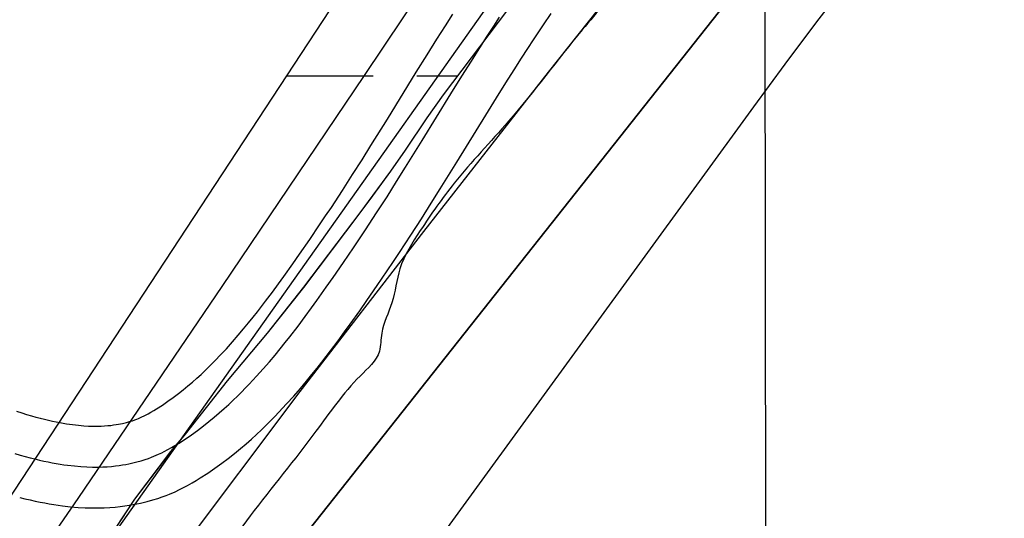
# Model space of a CAD drawing. Extents: x 3297735 to 3335592, y 670436 to 695807.
# Drawn here: x 3317342.9 to 3317704.4, y 690622 to 690805 of the extents above; entities that cross this region are included whole.
import ezdxf

# ---------------------------------------------------------------- set-up
doc = ezdxf.new("R2010")
doc.units = 0
for name, color, linetype in [('V-GRID-MAJR', 7, 'Continuous'), ('V-RIVR-EDGE', 7, 'Continuous'), ('V-ROAD-CNTR', 7, 'Continuous'), ('V-SITE-VEGE', 7, 'Continuous'), ('V-TOPO-DPTH', 7, 'Continuous'), ('V-TOPO-MINR', 7, 'Continuous'), ('V-TOPO-WATR', 7, 'Continuous'), ('V-WETL-SWMP', 7, 'Continuous')]:
    doc.layers.add(name, color=color, linetype=linetype)

msp = doc.modelspace()

# ---------------------------------------------------------------- linework, layer by layer
at = {"layer": 'V-GRID-MAJR'}
msp.add_lwpolyline([(3317613.19, 694012.57), (3317614.99, 692249.17), (3317618.11, 689185.08), (3317621.45, 685897.36), (3317623.83, 683567.34), (3317626.56, 680885.93), (3317629.35, 678140.95), (3317631.33, 676194.39), (3317631.71, 675828.01)], dxfattribs=at)
at = {"layer": 'V-RIVR-EDGE'}
msp.add_spline([(3319555.14, 694014.55), (3319548.52, 694002.76), (3319539.36, 693985.79), (3319509.78, 693923.27), (3319496.46, 693903), (3319479.41, 693878.17), (3319464.01, 693854.58), (3319445.27, 693818.98), (3319424.44, 693775.51), (3319406.53, 693740.74), (3319395.69, 693713), (3319386.52, 693693.13), (3319372.79, 693671.61), (3319340.34, 693621.53), (3319316.61, 693580.14), (3319295.79, 693542.89), (3319282.06, 693520.96), (3319271.65, 693502.33), (3319267.89, 693489.49), (3319259.98, 693475.83), (3319250.42, 693465.08), (3319246.25, 693454.32), (3319237.93, 693442.32), (3319231.68, 693428.65), (3319225.43, 693414.99), (3319219.61, 693410.03), (3319205.47, 693391.42), (3319185.09, 693363.28), (3319164.7, 693327.69), (3319143.08, 693301.21), (3319109.39, 693253.21), (3319083.6, 693218.46), (3319061.14, 693187.85), (3319039.52, 693157.64), (3319018.29, 693123.29), (3318994.59, 693091.02), (3318949.68, 693031.86), (3318931.37, 693004.55), (3318913.08, 692981.38), (3318902.25, 692962.76), (3318892.68, 692944.55), (3318876.03, 692916.4), (3318861.86, 692887.84), (3318841.46, 692848.51), (3318822.29, 692807.53), (3318806.46, 692774.41), (3318803.1, 692758.66), (3318804.31, 692744.98), (3318808.02, 692734.61), (3318808.84, 692730.46), (3318817.11, 692725.47), (3318826.63, 692719.23), (3318832.83, 692713), (3318835.72, 692705.53), (3318835.27, 692692.27), (3318829.85, 692681.5), (3318819.88, 692669.09), (3318809.47, 692651.3), (3318783.24, 692602.87), (3318768.67, 692580.52), (3318760.79, 692575.98), (3318753.73, 692573.1), (3318747.11, 692573.94), (3318739.24, 692579.76), (3318735.53, 692585.58), (3318730.56, 692588.49), (3318721.44, 692588.1), (3318700.27, 692573.64), (3318679.48, 692549.66), (3318660.76, 692522.35), (3318646.6, 692493.37), (3318637.03, 692477.64), (3318624.96, 692456.95), (3318607.08, 692434.19), (3318599.98, 692413.49), (3318583.3, 692372.49), (3318565.82, 692342.28), (3318547.09, 692313.73), (3318534.2, 692295.52), (3318512.56, 692258.69), (3318488.02, 692224.76), (3318446.4, 692155.23), (3318418.11, 692112.61), (3318397.31, 692084.47), (3318386.91, 692066.68), (3318376.5, 692048.05), (3318354.44, 692011.22), (3318333.22, 691976.45), (3318316.13, 691940.02), (3318301.57, 691917.67), (3318275.38, 691884.99), (3318265.81, 691873), (3318250.82, 691844.85), (3318236.64, 691808.41), (3318222.07, 691781.09), (3318194.96, 691714.01), (3318179.96, 691684.2), (3318162.07, 691654.82), (3318140.84, 691619.64), (3318130.44, 691603.92), (3318120.89, 691595.24), (3318105.09, 691577.87), (3318090.12, 691558.42), (3318067.68, 691532.37), (3318043.56, 691501.75), (3318020.26, 691465.75), (3317998.21, 691433.06), (3317973.66, 691392.92), (3317962.42, 691371.81), (3317929.95, 691315.1), (3317907.9, 691282.41), (3317889.2, 691263.39), (3317870.48, 691238.16), (3317844.7, 691202.99), (3317833.05, 691186.02), (3317808.09, 691148.78), (3317780.64, 691109.47), (3317756.1, 691076.38), (3317731.98, 691045.35), (3317684.57, 690978.73), (3317668.76, 690954.73), (3317646.3, 690922.04), (3317635.48, 690907.15), (3317629.25, 690900.53), (3317620.1, 690889.36), (3317608.46, 690874.47), (3317601.4, 690867.03), (3317592.67, 690860.42), (3317585.59, 690845.93), (3317576.86, 690836), (3317565.64, 690821.11), (3317549.42, 690801.25), (3317522.4, 690767.75), (3317502.45, 690745), (3317489.97, 690727.62), (3317482.47, 690713.55), (3317479.54, 690701.12), (3317475.78, 690689.94), (3317474.94, 690683.31), (3317467.87, 690674.21), (3317451.65, 690653.94), (3317427.54, 690622.91), (3317406.33, 690593.95), (3317381.8, 690564.58), (3317328.18, 690504.62), (3317308.23, 690483.11), (3317290.78, 690466.16), (3317272.5, 690446.31), (3317248.81, 690422.74), (3317230.94, 690402.48), (3317202.23, 690356.54), (3317170.21, 690314.34), (3317129.47, 690266.36), (3317099.12, 690227.48), (3317085.82, 690212.59), (3317074.19, 690204.33), (3317063.38, 690189.85), (3317045.08, 690163.78), (3317020.95, 690128.61), (3316996.82, 690093.85), (3316970.63, 690059.1), (3316926.98, 690008.23), (3316891.65, 689970.6), (3316861.71, 689930.05), (3316828.03, 689887.86), (3316809.31, 689860.13), (3316797.25, 689841.93), (3316783.53, 689825.38), (3316737.37, 689762.08), (3316714.9, 689728.98), (3316681.64, 689687.61), (3316661.69, 689665.69), (3316647.97, 689646.66), (3316619.68, 689606.11), (3316602.63, 689581.28), (3316583.49, 689551.9), (3316563.93, 689519.62), (3316547.71, 689499.35), (3316541.89, 689491.9), (3316538.57, 689488.6), (3316532.31, 689474.1), (3316523.16, 689461.28), (3316509.03, 689445.15), (3316500.29, 689431.49), (3316493.22, 689419.9), (3316485.73, 689407.9), (3316486.11, 689397.12), (3316486.48, 689375.57), (3316487.29, 689371.01), (3316491.44, 689370.17), (3316493.5, 689366.43), (3316494.29, 689352.75), (3316496.75, 689341.56), (3316502.54, 689336.57), (3316504.2, 689334.08), (3316504.18, 689328.69), (3316501.27, 689325.8), (3316488.83, 689321.27), (3316487.17, 689319.61), (3316487.16, 689316.71), (3316492.96, 689316.7), (3316502.08, 689318.33), (3316508.3, 689318.32), (3316513.27, 689314.99), (3316516.58, 689314.98), (3316524.87, 689314.55), (3316535.62, 689303.33), (3316544.71, 689293.36), (3316545.54, 689290.04), (3316543.46, 689287.97), (3316525.66, 689296.72), (3316509.92, 689304.22), (3316502.06, 689307.14), (3316490.45, 689308.41), (3316482.58, 689308.02), (3316478.02, 689308.03), (3316473.47, 689311.77), (3316449.46, 689323.85), (3316424.59, 689324.74), (3316401.79, 689323.14), (3316381.47, 689318.22), (3316366.54, 689316.18), (3316352.85, 689311.24), (3316334.16, 689295.54), (3316302.2, 689277.79), (3316275.21, 689257.14), (3316266.49, 689249.28), (3316249.02, 689224.04), (3316230.28, 689191.76), (3316217.78, 689162.78), (3316200.69, 689125.93), (3316182.37, 689092.82), (3316162.8, 689054.73), (3316141.17, 689024.94), (3316114.57, 688996.41), (3316081.77, 688971.62), (3316036.89, 688926.14), (3316007.39, 688897.61), (3315987.04, 688880.67), (3315970.01, 688865.79), (3315959.63, 688858.77), (3315957.13, 688852.14), (3315955.46, 688848.42), (3315953.91, 688835.53)], degree=3, dxfattribs=at)
at = {"layer": 'V-ROAD-CNTR'}
for points in [[(3317342.98, 690629.67), (3317344.83, 690629.2), (3317346.72, 690628.75), (3317348.56, 690628.34), (3317350.34, 690627.97), (3317352.08, 690627.63), (3317353.76, 690627.33), (3317355.39, 690627.06), (3317356.97, 690626.82), (3317358.57, 690626.6), (3317361.5, 690626.27), (3317364.3, 690626.03), (3317366.95, 690625.88), (3317369.43, 690625.81), (3317371.77, 690625.81), (3317373.95, 690625.87), (3317376, 690625.98), (3317377.93, 690626.13), (3317379.74, 690626.32), (3317381.44, 690626.53), (3317383.02, 690626.77), (3317384.5, 690627.02), (3317385.9, 690627.29), (3317387.27, 690627.58), (3317389.63, 690628.15), (3317391.75, 690628.75), (3317393.6, 690629.33), (3317395.22, 690629.88), (3317396.62, 690630.4), (3317397.91, 690630.91), (3317399.95, 690631.78), (3317401.53, 690632.52), (3317402.76, 690633.13), (3317404.48, 690634.03), (3317406.16, 690634.99), (3317407.68, 690635.89), (3317409.16, 690636.81), (3317411.91, 690638.58), (3317414.56, 690640.39), (3317417.07, 690642.2), (3317419.47, 690644.01), (3317421.75, 690645.8), (3317423.91, 690647.58), (3317425.98, 690649.34), (3317427.95, 690651.08), (3317429.83, 690652.8), (3317431.62, 690654.48), (3317433.34, 690656.14), (3317434.98, 690657.76), (3317436.55, 690659.36), (3317438.07, 690660.94), (3317440.89, 690663.97), (3317443.52, 690666.88), (3317445.93, 690669.65), (3317448.15, 690672.28), (3317450.19, 690674.76), (3317452.08, 690677.1), (3317453.85, 690679.34), (3317457.04, 690683.48), (3317459.8, 690687.16), (3317462.17, 690690.39), (3317464.22, 690693.23), (3317467.71, 690698.15), (3317470.3, 690701.87), (3317474.09, 690707.37), (3317477.83, 690712.85), (3317480.11, 690716.23), (3317482.33, 690719.55), (3317486.52, 690725.93), (3317490.39, 690731.94), (3317493.96, 690737.58), (3317497.28, 690742.86), (3317503.4, 690752.72), (3317513.98, 690769.88), (3317517.94, 690776.25), (3317521.41, 690781.79), (3317524.46, 690786.61), (3317527.14, 690790.8), (3317529.5, 690794.44), (3317531.57, 690797.6), (3317535.25, 690803.13), (3317538.03, 690807.22)], [(3317346.67, 690644.21), (3317348.42, 690643.77), (3317350.11, 690643.36), (3317351.74, 690643), (3317353.31, 690642.67), (3317354.83, 690642.37), (3317356.31, 690642.11), (3317357.73, 690641.87), (3317359.1, 690641.67), (3317360.42, 690641.49), (3317362.98, 690641.2), (3317365.36, 690641), (3317367.57, 690640.87), (3317369.64, 690640.81), (3317371.56, 690640.81), (3317373.36, 690640.86), (3317375.03, 690640.95), (3317376.58, 690641.07), (3317378.03, 690641.22), (3317379.39, 690641.39), (3317380.65, 690641.58), (3317381.82, 690641.78), (3317382.92, 690641.99), (3317383.94, 690642.21), (3317385.85, 690642.67), (3317387.5, 690643.13), (3317388.93, 690643.58), (3317390.17, 690644.01), (3317391.25, 690644.41), (3317392.19, 690644.78), (3317393.82, 690645.48), (3317395.04, 690646.04), (3317395.94, 690646.49), (3317397.28, 690647.2), (3317398.62, 690647.95), (3317399.9, 690648.72), (3317401.16, 690649.5), (3317403.61, 690651.08), (3317405.95, 690652.67), (3317408.18, 690654.28), (3317410.31, 690655.88), (3317412.34, 690657.49), (3317414.29, 690659.09), (3317416.15, 690660.68), (3317417.93, 690662.25), (3317419.64, 690663.81), (3317421.28, 690665.34), (3317422.85, 690666.86), (3317424.35, 690668.35), (3317425.8, 690669.82), (3317427.18, 690671.26), (3317429.83, 690674.1), (3317432.28, 690676.82), (3317434.54, 690679.42), (3317436.63, 690681.89), (3317438.56, 690684.24), (3317440.36, 690686.46), (3317442.02, 690688.57), (3317445.1, 690692.56), (3317447.75, 690696.1), (3317450.04, 690699.21), (3317452.02, 690701.96), (3317455.44, 690706.78), (3317457.97, 690710.41), (3317461.72, 690715.85), (3317465.42, 690721.27), (3317467.66, 690724.6), (3317469.82, 690727.83), (3317473.94, 690734.11), (3317477.75, 690740.02), (3317481.28, 690745.58), (3317484.55, 690750.8), (3317490.64, 690760.62), (3317501.23, 690777.78), (3317505.21, 690784.19), (3317508.72, 690789.79), (3317511.81, 690794.67), (3317514.53, 690798.92), (3317516.93, 690802.63), (3317519.05, 690805.86)], [(3317350.36, 690658.75), (3317352.01, 690658.33), (3317353.49, 690657.98), (3317354.92, 690657.66), (3317356.28, 690657.37), (3317357.59, 690657.12), (3317358.86, 690656.89), (3317360.06, 690656.69), (3317361.22, 690656.52), (3317362.28, 690656.37), (3317364.46, 690656.13), (3317366.41, 690655.96), (3317368.2, 690655.86), (3317369.85, 690655.81), (3317371.36, 690655.81), (3317372.76, 690655.85), (3317374.05, 690655.92), (3317375.24, 690656.01), (3317376.33, 690656.12), (3317377.33, 690656.25), (3317378.27, 690656.39), (3317379.14, 690656.54), (3317379.94, 690656.69), (3317380.61, 690656.84), (3317382.06, 690657.19), (3317383.24, 690657.52), (3317384.25, 690657.83), (3317385.13, 690658.14), (3317385.88, 690658.42), (3317386.48, 690658.65), (3317387.7, 690659.18), (3317388.55, 690659.57), (3317389.12, 690659.85), (3317390.09, 690660.36), (3317391.07, 690660.92), (3317392.13, 690661.55), (3317393.16, 690662.19), (3317395.31, 690663.57), (3317397.33, 690664.95), (3317399.28, 690666.35), (3317401.14, 690667.76), (3317402.94, 690669.17), (3317404.66, 690670.59), (3317406.32, 690672.01), (3317407.92, 690673.42), (3317409.45, 690674.82), (3317410.93, 690676.21), (3317412.36, 690677.58), (3317413.73, 690678.94), (3317415.05, 690680.28), (3317416.29, 690681.58), (3317418.77, 690684.23), (3317421.04, 690686.76), (3317423.15, 690689.18), (3317425.11, 690691.5), (3317426.93, 690693.71), (3317428.63, 690695.82), (3317430.2, 690697.8), (3317433.16, 690701.64), (3317435.7, 690705.03), (3317437.91, 690708.04), (3317439.82, 690710.69), (3317443.17, 690715.41), (3317445.64, 690718.96), (3317449.35, 690724.33), (3317453.01, 690729.7), (3317455.21, 690732.96), (3317457.31, 690736.1), (3317461.36, 690742.28), (3317465.11, 690748.1), (3317468.59, 690753.58), (3317471.83, 690758.74), (3317477.89, 690768.51), (3317488.47, 690785.67), (3317492.49, 690792.13), (3317496.03, 690797.78), (3317499.16, 690802.72), (3317501.92, 690807.04)], [(3317341.74, 690661.33), (3317343.63, 690660.71), (3317345.44, 690660.15), (3317347.18, 690659.63), (3317348.86, 690659.16), (3317350.56, 690658.7)], [(3317341.07, 690645.8), (3317343, 690645.22), (3317344.87, 690644.7), (3317346.67, 690644.21)]]:
    msp.add_lwpolyline(points, dxfattribs=at)
at = {"layer": 'V-SITE-VEGE'}
for p, q in [((3317526.33, 690814.43), (3317498.34, 690777.35)), ((3317498.34, 690777.35), (3317492.35, 690768.97)), ((3317492.35, 690768.97), (3317484.38, 690757.1)), ((3317484.38, 690757.1), (3317479.07, 690749.42)), ((3317479.07, 690749.42), (3317467.75, 690734.04)), ((3317467.75, 690734.04), (3317447.08, 690706.75)), ((3317447.08, 690706.75), (3317433.73, 690689.95)), ((3317433.73, 690689.95), (3317419.03, 690672.43)), ((3317419.03, 690672.43), (3317403.68, 690652.83)), ((3317403.68, 690652.83), (3317398.33, 690646.52)), ((3317398.33, 690646.52), (3317385, 690629.03)), ((3317385, 690629.03), (3317373.06, 690610.88))]:
    msp.add_line(p, q, dxfattribs=at)
at = {"layer": 'V-TOPO-DPTH'}
for points in [[(3316793, 689774.85), (3317107.27, 690178.86), (3317132.19, 690210.99), (3317157.04, 690243.18), (3317181.79, 690275.45), (3317206.47, 690307.76), (3317217.54, 690322.29), (3317247.81, 690361.83), (3317278.24, 690401.24), (3317308.89, 690440.49), (3317339.69, 690479.61), (3317615.66, 690828.12), (3317637.07, 690855.24), (3317658.45, 690882.38), (3317679.77, 690909.57), (3317701.05, 690936.79), (3317713.85, 690953.21), (3317741.25, 690988.86), (3317768.29, 691024.76), (3317794.82, 691061.05), (3317821, 691097.59), (3318051.03, 691423.54)], [(3316793, 689774.85), (3317107.27, 690178.86), (3317132.19, 690210.99), (3317157.04, 690243.18), (3317181.79, 690275.45), (3317206.47, 690307.76), (3317217.54, 690322.29), (3317247.81, 690361.83), (3317278.24, 690401.24), (3317308.89, 690440.49), (3317339.69, 690479.61), (3317615.66, 690828.12), (3317637.07, 690855.24), (3317658.45, 690882.38), (3317679.77, 690909.57), (3317701.05, 690936.79), (3317713.85, 690953.21), (3317741.25, 690988.86), (3317768.29, 691024.76), (3317794.82, 691061.05), (3317821, 691097.59), (3318051.03, 691423.54)], [(3317973.77, 691365.46), (3317926.73, 691301.65), (3317878.02, 691239.19), (3317612.68, 690948.39), (3317599.66, 690931.96), (3317597.18, 690928.75), (3317594.74, 690925.52), (3317592.36, 690922.23), (3317590.04, 690918.91), (3317565.66, 690883.36), (3317551.13, 690862.28), (3317536.54, 690841.24), (3317521.84, 690820.27), (3317507.09, 690799.34), (3317153.43, 690300.28), (3317140.28, 690281.94), (3317126.99, 690263.69), (3317113.51, 690245.59), (3317099.89, 690227.58), (3317000.42, 690097.58), (3316950.45, 690033.27), (3316899.86, 689969.46)]]:
    msp.add_lwpolyline(points, dxfattribs=at)
at = {"layer": 'V-TOPO-MINR'}
for points in [[(3318046.49, 691444.53), (3317923.05, 691270.33), (3317876.82, 691206.85), (3317829.53, 691144.18), (3317780.65, 691082.75), (3317730.71, 691022.14), (3317672.06, 690952.8), (3317650.77, 690927.38), (3317629.64, 690901.83), (3317608.75, 690876.08), (3317588.02, 690850.2), (3317536.92, 690785.76), (3317491.12, 690727.29), (3317445.77, 690668.48), (3317401.11, 690609.14), (3317356.9, 690549.45), (3317177.25, 690303.88), (3317158.99, 690279.1), (3317140.6, 690254.4), (3317122.05, 690229.84), (3317103.37, 690205.36), (3316898.23, 689938.45)], [(3318080.81, 691434.23), (3317690.27, 690875.42), (3317687.94, 690872.13), (3317685.57, 690868.86), (3317684.38, 690867.24), (3317681.94, 690864.03), (3317680.7, 690862.44), (3317659.18, 690835.01), (3317647.25, 690819.65), (3317635.44, 690804.2), (3317623.79, 690788.62), (3317612.25, 690772.96), (3317240.33, 690262.37), (3317221.88, 690236.94), (3317203.49, 690211.47), (3317185.2, 690185.93), (3317166.97, 690160.34), (3317026.02, 689961.69)], [(3317944.27, 691371.95), (3317571.06, 690977.16), (3317553.45, 690953.44), (3317536.47, 690929.27), (3317519.92, 690904.79), (3317282.87, 690544.01), (3317253.48, 690499.62), (3317223.87, 690455.37), (3317193.96, 690411.33), (3317163.83, 690367.44), (3317112.37, 690293.04), (3317107.77, 690286.49), (3317103.1, 690279.98), (3317098.33, 690273.55), (3317093.49, 690267.17), (3317064.01, 690228.89), (3317044.25, 690203.51), (3317024.3, 690178.28), (3317004.08, 690153.27), (3316983.67, 690128.41), (3316667.77, 689747.87)], [(3317973.77, 691365.46), (3317926.73, 691301.65), (3317878.02, 691239.19), (3317612.68, 690948.39), (3317599.66, 690931.96), (3317597.18, 690928.75), (3317594.74, 690925.52), (3317592.36, 690922.23), (3317590.04, 690918.91), (3317565.66, 690883.36), (3317551.13, 690862.28), (3317536.54, 690841.24), (3317521.84, 690820.27), (3317507.09, 690799.34), (3317153.43, 690300.28), (3317140.28, 690281.94), (3317126.99, 690263.69), (3317113.51, 690245.59), (3317099.89, 690227.58), (3317000.42, 690097.58), (3316950.45, 690033.27), (3316899.86, 689969.46)], [(3317920.82, 691316.91), (3317594.38, 690966.26), (3317584.1, 690952.96), (3317574.05, 690939.51), (3317564.31, 690925.82), (3317554.79, 690911.98), (3317469.38, 690784.54), (3317417.1, 690707.01), (3317364.5, 690629.7), (3317311.45, 690552.69), (3317258.1, 690475.89), (3317132.82, 690296.72), (3317123.98, 690284.24), (3317115.02, 690271.85), (3317105.9, 690259.58), (3317096.67, 690247.39), (3317039.59, 690173.02), (3317001.42, 690123.96), (3316962.83, 690075.24), (3316923.61, 690027.01), (3316883.98, 689979.13)]]:
    msp.add_lwpolyline(points, dxfattribs=at)
at = {"layer": 'V-TOPO-WATR'}
msp.add_lwpolyline([(3318051.03, 691423.54), (3317821, 691097.59), (3317794.82, 691061.05), (3317768.29, 691024.76), (3317741.25, 690988.86), (3317713.85, 690953.21), (3317701.05, 690936.79), (3317679.77, 690909.57), (3317658.45, 690882.38), (3317637.07, 690855.24), (3317615.66, 690828.12), (3317339.69, 690479.61), (3317308.89, 690440.49), (3317278.24, 690401.24), (3317247.81, 690361.83), (3317217.54, 690322.29), (3317206.47, 690307.76), (3317181.79, 690275.45), (3317157.04, 690243.18), (3317132.19, 690210.99), (3317107.27, 690178.86), (3316793, 689774.85)], dxfattribs=at)
at = {"layer": 'V-WETL-SWMP'}
for p, q in [((3317526.31, 690814.44), (3317498.32, 690777.37)), ((3317440.7, 690784.38), (3317472.7, 690784.38)), ((3317488.7, 690784.38), (3317503.61, 690784.38)), ((3317498.32, 690777.37), (3317492.33, 690768.98)), ((3317492.33, 690768.98), (3317484.36, 690757.11)), ((3317484.36, 690757.11), (3317479.05, 690749.43)), ((3317479.05, 690749.43), (3317472.39, 690740.34)), ((3317472.39, 690740.34), (3317467.72, 690734.05)), ((3317467.72, 690734.05), (3317465.06, 690730.55)), ((3317465.06, 690730.55), (3317462.39, 690727.05)), ((3317462.39, 690727.05), (3317447.06, 690706.76)), ((3317447.06, 690706.76), (3317433.71, 690689.96)), ((3317433.71, 690689.96), (3317419.01, 690672.43)), ((3317419.01, 690672.43), (3317403.66, 690652.83)), ((3317403.66, 690652.83), (3317398.31, 690646.52)), ((3317398.31, 690646.52), (3317384.98, 690629.03)), ((3317384.98, 690629.03), (3317377.68, 690617.87))]:
    msp.add_line(p, q, dxfattribs=at)

doc.saveas('drawing.dxf')
